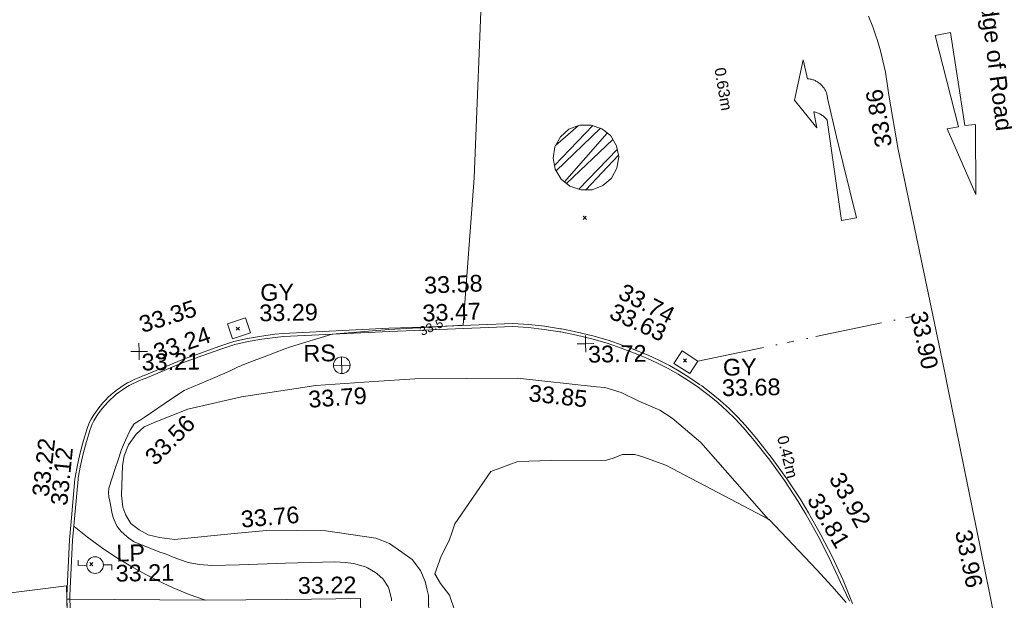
# Model space of a CAD drawing. Header units: millimetres. Extents: x -287732 to 520720, y -88450 to 287754.
# Tile 315 of 383: x 191416 to 213469, y 222426 to 235432. Entities that reach past the tile are written whole.
import ezdxf

# ---------------------------------------------------------------- set-up
doc = ezdxf.new("R2010")
doc.units = ezdxf.units.MM
for name, pattern in [('IMPORT-HIDDEN2 _3_', [4762.5, 3175, -1587.5]), ('IMPORT-UG_DRAINAGE_SURFACE_QLB4 _2_', [2700, 1500, -300.0000000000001, 0, -250, 150, -300.0000000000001, 0, -200]), ('IMPORT-UG_ELEC_LV_QLB2 _2_', [2700, 1500, -300.0000000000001, 0, -250, 150, -300.0000000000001, 0, -200]), ('IMPORT-UG_ELEC_STREET LIGHTING_QLB2 _2_', [2700, 1500, -300.0000000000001, 0, -250, 150, -300.0000000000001, 0, -200])]:
    doc.linetypes.add(name, pattern=pattern)
for name, color, linetype, lineweight, true_color in [('00_TOPO_FURN_LAMP_POST', 7, 'Continuous', 9, 0x666666), ('00_TOPO_FURN_SIGN', 7, 'Continuous', 9, 0x666666), ('00_TOPO_ROAD_MARKING_WHITE_DASH', 7, 'Continuous', 9, 0x999999), ('00_UAV_CONCRETE', 9, 'Continuous', 9, 0x808080), ('00_UAV_FENCE', 7, 'Continuous', 9, 0x264c2f), ('00_UAV_FURN_LAMP_POST', 7, 'Continuous', 9, 0xa50000), ('00_UAV_FURN_SIGN', 6, 'Continuous', 9, 0xff00ff), ('00_UAV_GATE', 7, 'Continuous', 9, 0xa50000), ('00_UAV_KERB_BOTTOM', 1, 'Continuous', 9, 0xff0000), ('00_UAV_KERB_TOP', 7, 'Continuous', 9, 0xa500a5), ('00_UAV_LEVEL_SPOT', 7, 'Continuous', 9, 0x666666), ('00_UAV_ROAD_MARKING_ARROWS', 7, 'Continuous', 9, 0x999999), ('00_UAV_ROAD_MARKING_WHITE_DASH', 7, 'Continuous', 9, 0x999999), ('00_UAV_SERV_GULLY', 7, 'Continuous', 9, 0x5252a5), ('00_UAV_SLOPE_TOP', 40, 'Continuous', 9, 0xffbf00), ('01_DTM_CONTOUR_MNR', 7, 'Continuous', 9, 0xa5a552), ('01_DTM_CONTOUR_MNR_LABELS', 7, 'Continuous', 9, 0xa5a552), ('12333-PUM-2D-U-0001-C01 - Rev2_REVIT IMPORT_dwg', 7, 'Continuous', 9, 0x767676), ('PUM-CHAMBER EXTENTS', 6, 'IMPORT-HIDDEN2 _3_', 9, 0xff00ff), ('PUM-ELECTRIC-LV-QLB2', 1, 'IMPORT-UG_ELEC_LV_QLB2 _2_', 9, 0xff0000), ('PUM-SURFACE-QLB4', 4, 'IMPORT-UG_DRAINAGE_SURFACE_QLB4 _2_', 9, 0x00ffff)]:
    doc.layers.add(name, color=color, linetype=linetype, lineweight=lineweight, true_color=true_color)
doc.layers.add('00_UAV_ROAD_EDGE', color=7, linetype='Continuous', lineweight=9)
doc.layers.add('GEN-TEXT', color=7, linetype='Continuous', lineweight=9)
doc.styles.add('Arial_1', font='arial.ttf', dxfattribs={"height": 250})
doc.styles.add('Swis721 Lt BT_1', font='swissl.ttf', dxfattribs={"height": 200})
doc.styles.add('Swis721 Lt BT_2', font='swissl.ttf', dxfattribs={"height": 375})

# ---------------------------------------------------------------- blocks, each defined once
blk = doc.blocks.new('12333-PUM-2D-U-0001-C01 - Rev2_REVIT IMPORT_dwg_MSL_Lamp_Post_SYM-2077240-Site Location Plan Proposed')
at = {"layer": '00_TOPO_FURN_LAMP_POST', "color": 254, "true_color": 0xcccccc, "flags": 128}
for points in [[(-500.1060478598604, 0), (-1000.212095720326, 0), (-1000.212095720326, 316.7338303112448)], [(500.1060478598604, 0), (1000.21209571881, 0), (1000.21209571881, -316.7338303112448)]]:
    blk.add_lwpolyline(points, dxfattribs=at)
at = {"layer": '00_TOPO_FURN_LAMP_POST', "color": 254, "true_color": 0xcccccc}
blk.add_circle((0, 0), 500.1060478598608, dxfattribs=at)
blk = doc.blocks.new('12333-PUM-2D-U-0001-C01 - Rev2_REVIT IMPORT_dwg_MSL_RoadSign_SYM-2077242-Site Location Plan Proposed')
at = {"layer": '00_TOPO_FURN_SIGN', "color": 254, "true_color": 0xcccccc}
for p, q in [((-500.2287617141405, 0), (499.7712382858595, 0)), ((-0.2287617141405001, -500.0000000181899), (-0.2287617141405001, 499.9999999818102))]:
    blk.add_line(p, q, dxfattribs=at)
blk.add_circle((-0.2287617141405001, 0), 500.0000000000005, dxfattribs=at)
blk = doc.blocks.new('12333-PUM-2D-U-0001-C01 - Rev2_REVIT IMPORT_dwg__U67-2077597-Site Location Plan Proposed')
at = {"layer": '00_UAV_GATE', "color": 9, "true_color": 0xe1aaaa, "flags": 128}
blk.add_lwpolyline([(2.622951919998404, -299.9885333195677), (-2.622951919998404, 299.9885333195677), (6062.055883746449, -247.0078374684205), (6056.809979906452, 352.9692291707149)], close=True, dxfattribs=at)
blk = doc.blocks.new('12333-PUM-2D-U-0001-C01 - Rev2_REVIT IMPORT_dwg_UAV-2077255-Site Location Plan Proposed')
at = {"layer": '00_UAV_LEVEL_SPOT', "color": 254, "true_color": 0xcccccc, "flags": 128}
for points in [[(0, -500.0000000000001), (0, 0), (-500.0000000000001, 0)], [(500.0000000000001, 0), (0, 0), (0, 500.0000000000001)]]:
    blk.add_lwpolyline(points, dxfattribs=at)
blk = doc.blocks.new('12333-PUM-2D-U-0001-C01 - Rev2_REVIT IMPORT_dwg_MGS62954_T2_Galway_ITM_3d_Rev1-2077680-Site Location Plan Proposed')
at = {"layer": '00_TOPO_ROAD_MARKING_WHITE_DASH', "color": 254, "true_color": 0xcccccc, "flags": 128}
blk.add_lwpolyline([(534118950.0000001, 725774260), (534119410.0000001, 725771680.0000002), (534119920.0000001, 725768920), (534120390.0000001, 725766410.0000001), (534120980.0000001, 725763270.0000001), (534121270, 725761650.0000001)], dxfattribs=at)
at = {"layer": '00_UAV_CONCRETE', "color": 254, "true_color": 0xcccccc, "flags": 128}
blk.add_lwpolyline([(534101386.3069488, 725774402.1570593), (534101024.6007718, 725774541.5006512), (534100669.0469767, 725774695.868698), (534100320.2693256, 725774864.9903852), (534100064.3835, 725775000.8500001), (534099728.9075328, 725775195.0248452), (534099401.8570336, 725775403.0776415), (534099083.8057601, 725775624.6433936), (534098775.3116824, 725775859.3334), (534098476.9160038, 725776106.7359344), (534098470.2547589, 725776112.5039918)], dxfattribs=at)
at = {"layer": '00_UAV_FENCE', "color": 254, "true_color": 0xcccccc, "flags": 128}
blk.add_lwpolyline([(534098284.7079318, 725774479.1861959), (534098354.2750002, 725774477.2055001), (534101378.2750001, 725774402.2055001), (534103211.7483005, 725774391.1477922), (534104860.275, 725774381.2055002), (534104864.2750002, 725771538.2055001), (534104852.6593416, 725771030.0665332), (534104801.275, 725768782.2055), (534104781.3527753, 725766030.7847303), (534104764.2750001, 725763672.2055), (534107404.5955451, 725763729.1606437), (534109168.2750002, 725763767.2055001), (534109242.7599599, 725760947.8252921)], dxfattribs=at)
at = {"layer": '00_UAV_KERB_BOTTOM', "color": 254, "true_color": 0xcccccc, "flags": 128}
blk.add_lwpolyline([(534098294.275, 725772556.2055), (534098284.275, 725774566.2055), (534098367.275, 725775808.2055001), (534098420.16758, 725776302.228834), (534098513.4510345, 725777173.5080067), (534098517.275, 725777203.2055), (534098574.1019508, 725777484.0571412), (534098639.5220001, 725777750.6370002), (534098719.1657713, 725778025.8892778), (534098810.2660506, 725778297.5649776), (534098856.5220001, 725778422.6370001), (534098900.3727769, 725778501.000953), (534098947.4666309, 725778577.4598873), (534098997.7209433, 725778651.8796682), (534099051.0475513, 725778724.1297385), (534099107.3529016, 725778794.0833464), (534099166.5382157, 725778861.6177696), (534099228.4996623, 725778926.61453), (534099293.1517991, 725778988.9811162), (534099360.3356075, 725779048.5641308), (534099429.955562, 725779105.281515), (534099501.8895254, 725779159.0337673), (534099576.0113013, 725779209.726588), (534099652.1908547, 725779257.2710449), (534099730.294541, 725779301.5837284), (534099810.1853397, 725779342.5868992), (534099891.7230952, 725779380.2086241), (534099974.7647624, 725779414.3829013), (534100059.1646582, 725779445.0497776), (534100100.5220002, 725779458.6370002), (534100866.8753051, 725779764.2384199), (534101027.5220001, 725779823.6370002), (534101186.0256132, 725779877.7275892), (534101808.3467823, 725780090.099522), (534102127.522, 725780188.6370002), (534102434.6571374, 725780249.8195454), (534102744.0849239, 725780298.0869383), (534103047.5220001, 725780332.6370001), (534103233.5220001, 725780347.6370001), (534105602.522, 725780423.6370001), (534106116.2048275, 725780434.7316617), (534108380.5220001, 725780483.6370002), (534108736.8252506, 725780452.5052204), (534109091.5122992, 725780406.4803168), (534109443.9609037, 725780345.643033), (534109469.5220001, 725780340.6370002), (534109818.8817942, 725780264.0280687), (534110164.7270911, 725780172.8566666), (534110506.4511611, 725780067.2827394), (534110843.4545038, 725779947.4914997), (534111031.2810306, 725779871.9844164), (534111156.522, 725779821.6370001), (534111399.953602, 725779716.5971183), (534111638.7730595, 725779601.455517), (534111872.5614019, 725779476.4141935), (534112100.9084851, 725779341.692513), (534112323.4137107, 725779197.5268227), (534112539.6867287, 725779044.1700385), (534112584.5220001, 725779010.6370001), (534112792.7398483, 725778846.5100697), (534112993.9021316, 725778673.807848), (534113187.655943, 725778492.8333133), (534113373.6613725, 725778303.9039567), (534113551.5921032, 725778107.351224), (534113721.1359845, 725777903.5199358), (534113794.522, 725777809.6370001), (534114135.5069804, 725777358.7336044), (534114457.3109845, 725776893.9467584), (534114657.3370021, 725776577.5066614), (534114759.3694588, 725776416.0918567), (534114928.522, 725776127.6370002), (534115198.0774202, 725775630.7220128), (534115446.5877543, 725775122.9550949), (534115673.6170313, 725774605.2270421), (534115878.7669641, 725774078.4461255)], dxfattribs=at)
at = {"layer": '00_UAV_KERB_TOP', "color": 254, "true_color": 0xcccccc, "flags": 128}
blk.add_lwpolyline([(534098364.2752663, 725772556.3261118), (534098354.2866248, 725774564.0430851), (534098437.0260138, 725775802.1433414), (534098505.3769229, 725776440.5494121), (534098582.9735081, 725777165.3112555), (534098586.3817104, 725777191.779869), (534098642.4269027, 725777468.7678816), (534098707.1627261, 725777732.559593), (534098785.9999707, 725778005.0244795), (534098876.2925406, 725778274.2914605), (534098920.2789099, 725778393.2267368), (534098960.7431498, 725778465.538746), (534099006.2990454, 725778539.500738), (534099054.9121878, 725778611.4901699), (534099106.4972925, 725778681.3807477), (534099160.9638622, 725778749.0498594), (534099218.2163435, 725778814.3787906), (534099278.1648741, 725778877.2640281), (534099340.6950691, 725778937.5827942), (534099405.6848356, 725778995.2199883), (534099473.0311902, 725779050.0851359), (534099542.6159843, 725779102.0819846), (534099614.3171433, 725779151.1193147), (534099688.0088781, 725779197.1110979), (534099763.5619087, 725779239.9766487), (534099840.8436896, 725779279.6407669), (534099919.7186421, 725779316.0338675), (534100000.0483926, 725779349.0921052), (534100082.047127, 725779378.8865145), (534100124.4334743, 725779392.8117987), (534100891.9816087, 725779698.8896849), (534101050.967679, 725779757.6742543), (534101422.5904841, 725779884.4934231), (534101829.9799577, 725780023.5182453), (534102144.729783, 725780120.6894926), (534102446.8946815, 725780180.8819466), (534102753.4429114, 725780228.7001599), (534103054.296878, 725780262.9561027), (534103237.4600119, 725780277.7273232), (534105604.4000741, 725780353.6612381), (534106365.2573087, 725780370.0944397), (534108378.2244803, 725780413.5710526), (534108729.271531, 725780382.89853), (534109081.0503797, 725780337.2510004), (534109431.2790712, 725780276.7969029), (534109455.2965893, 725780272.0931733), (534109802.4559248, 725780195.9667666), (534110145.4655186, 725780105.54291), (534110484.3876767, 725780000.8346192), (534110818.6669291, 725779882.0116849), (534111129.5964369, 725779757.0166662), (534111259.6577415, 725779700.8956696), (534111370.8742042, 725779652.9061564), (534111607.0520685, 725779539.0381417), (534111838.2544672, 725779415.3799062), (534112064.0757927, 725779282.1483881), (534112284.1198775, 725779139.5773214), (534112498.4725239, 725778987.5822514), (534112541.8857758, 725778955.1127651), (534112748.2547772, 725778792.443181), (534112947.1919953, 725778621.6512264), (534113138.8026866, 725778442.6784596), (534113322.7507014, 725778255.8388592), (534113498.7133321, 725778061.4602057), (534113666.6400554, 725777859.5731184), (534113739.0269468, 725777766.9683653), (534114078.7898557, 725777317.6809822), (534114398.9245052, 725776855.3052131), (534114699.5761157, 725776379.6759622), (534114765.1437246, 725776267.8638957), (534114867.5482803, 725776093.233995), (534115135.8482227, 725775598.6334323), (534115383.0694122, 725775093.5005499), (534115608.9209771, 725774578.4582058), (534115809.8464497, 725774128.9320284)], dxfattribs=at)
at = {"layer": '00_UAV_ROAD_MARKING_ARROWS', "color": 254, "true_color": 0xcccccc, "flags": 128}
for points in [[(534118291.7796367, 725786826.3943529), (534118576.7796367, 725784737.3943529), (534118818.7796368, 725784756.3943532), (534118796.7796368, 725783189.3943528), (534118179.7796367, 725784668.394353), (534118437.7796367, 725784714.394353), (534117946.7796367, 725786769.394353)], [(534115781.7796367, 725782658.3943532), (534115499.7796368, 725784914.3943529), (534115486.0109749, 725784931.6642933), (534115471.5312005, 725784948.3425133), (534115456.3657159, 725784964.3997531), (534115440.5411265, 725784979.8078438), (534115424.0851943, 725784994.5397538), (534115407.0267882, 725785008.5696386), (534115389.3958348, 725785021.8728848), (534115371.2232645, 725785034.4261543), (534115358.7796367, 725785042.3943529), (534115339.7745721, 725785053.6475483), (534115320.3149434, 725785064.0950229), (534115300.4348891, 725785073.7184489), (534115280.1692858, 725785082.500943), (534115259.5536861, 725785090.4270982), (534115238.6242569, 725785097.483009), (534115217.4177155, 725785103.656297), (534115206.7796367, 725785106.3943529), (534115263.7796367, 725784742.394353), (534114776.7796368, 725785375.3943529), (534114987.7796368, 725786272.394353), (534115073.7796367, 725785847.3943529), (534115093.5420932, 725785845.6631263), (534115113.2147185, 725785843.1058526), (534115132.7629997, 725785839.7270182), (534115152.1526429, 725785835.5325502), (534115171.3496321, 725785830.5298077), (534115190.3202891, 725785824.7275668), (534115209.0313331, 725785818.136007), (534115227.4499384, 725785810.7666917), (534115245.5437927, 725785802.6325498), (534115263.2811528, 725785793.7478504), (534115280.6309018, 725785784.1281811), (534115297.5626023, 725785773.790418), (534115314.04655, 725785762.7526964), (534115334.6421291, 725785747.4807823), (534115349.9918186, 725785734.9134095), (534115364.8017769, 725785721.714282), (534115379.0460222, 725785707.906556), (534115392.6995654, 725785693.5144545), (534115405.7384535, 725785678.5632263), (534115418.1398119, 725785663.079101), (534115429.8818842, 725785647.0892428), (534115440.9440709, 725785630.6217034), (534115451.3069654, 725785613.7053726), (534115460.9523873, 725785596.3699275), (534115469.8634154, 725785578.6457798), (534115478.0244169, 725785560.5640243), (534115485.4210744, 725785542.1563824), (534115492.0404117, 725785523.4551471), (534115497.8708163, 725785504.4931269), (534115502.9020596, 725785485.3035876), (534115507.1253152, 725785465.9201941), (534115510.533174, 725785446.3769517), (534115513.1196576, 725785426.7081455), (534115514.7796367, 725785408.394353), (534115699.7796367, 725784533.394353), (534116118.7796367, 725782714.3943529)]]:
    blk.add_lwpolyline(points, close=True, dxfattribs=at)
at = {"layer": '00_UAV_ROAD_MARKING_WHITE_DASH', "color": 254, "true_color": 0xcccccc, "flags": 128}
blk.add_lwpolyline([(534118950.0000001, 725774260), (534118082.7796369, 725778944.3943529), (534118038.7491646, 725779175.9376826), (534117104.7053337, 725784087.8000169), (534117077.7796369, 725784229.394353), (534116885.7796367, 725785448.3943529), (534116858.348281, 725785706.8696113), (534116820.1171669, 725785963.9694369), (534116771.1533646, 725786219.2427891), (534116711.5427734, 725786472.2418323), (534116641.3899707, 725786722.5227199), (534116637.7796367, 725786734.3943532), (534116556.7137284, 725786981.3564085), (534116465.3772312, 725787224.7071486)], dxfattribs=at)
at = {"layer": '00_UAV_SERV_GULLY', "color": 254, "true_color": 0xcccccc, "flags": 128}
for points in [[(534102504.522, 725780374.6370001), (534102097.5220001, 725780244.6370001), (534101988.6032218, 725780585.6365598), (534102395.6032216, 725780715.6365597)], [(534112321.5220001, 725779289.6370001), (534111972.5220001, 725779524.6370001), (534112159.0730715, 725779801.6851869), (534112508.0730713, 725779566.685187)]]:
    blk.add_lwpolyline(points, close=True, dxfattribs=at)
at = {"layer": '00_UAV_SLOPE_TOP', "color": 254, "true_color": 0xcccccc, "flags": 128}
blk.add_lwpolyline([(534114039.5220001, 725775986.6370001), (534112542.5220001, 725777740.6370002), (534111908.5220001, 725778296.6370002), (534111635.5220001, 725778482.6370002), (534111173.5220002, 725778693.6370002), (534110775.5220001, 725778896.6370001), (534110417.5220001, 725779008.637), (534110231.9556957, 725779031.6669347), (534108459.5220001, 725779251.6370001), (534106163.5220002, 725779283.6370001), (534105248.3125298, 725779235.3812506), (534103944.522, 725779166.6370003), (534102274.5220001, 725778944.637), (534101069.522, 725778691.6370001), (534100347.6013558, 725778415.4365916), (534100081.522, 725778313.6370002), (534099899.5220001, 725778146.6370001), (534099729.5220001, 725777913.6370001), (534099622.5220002, 725777672.637), (534099582.5220001, 725777454.637), (534099546.5220002, 725776788.6370001), (534099573.5220001, 725776518.6370001), (534099635.5220001, 725776340.6370002), (534099748.5220001, 725776154.6370003), (534099930.5220001, 725776002.6370003), (534100128.5220001, 725775890.6370001), (534100385.522, 725775823.6370002), (534100720.5220001, 725775778.6370001), (534101985.1521638, 725775879.0513523), (534102861.5220001, 725775948.6370002), (534104112.5220001, 725775907.6370002), (534105227.522, 725775725.6370002), (534105529.522, 725775599.6370001), (534105801.522, 725775403.6370001), (534106033.5220001, 725775233.6370002), (534106213.522, 725774985.6370001), (534106318.5220001, 725774737.6370002), (534106358.4947187, 725774539.6471281), (534106382.5220001, 725774420.6370001), (534106375.275, 725771375.2055)], dxfattribs=at)
at = {"layer": '01_DTM_CONTOUR_MNR', "color": 254, "true_color": 0xcccccc, "flags": 128}
for points in [[(534105557.3430844, 725774320.5579553), (534105551.8678439, 725774351.4154975), (534105508.5513362, 725774570.5766528), (534105497.5816995, 725774598.1699346), (534105484.0729818, 725774631.2413349), (534105393.8980393, 725774785.6000001), (534105369.5486249, 725774814.5861299), (534105241.2116168, 725774927.1790603), (534105204.4699361, 725774957.5064529), (534105031.4135662, 725775067.6110961), (534104984.6563863, 725775087.0305295), (534104718.8629097, 725775168.5871304), (534104538.4331118, 725775195.944814), (534104301.7805095, 725775209.5842266), (534103473.7340164, 725775203.8999451), (534103198.2697875, 725775202.659772), (534102163.4834973, 725775179.385997), (534101544.2769016, 725775182.3992466), (534101266.9166324, 725775206.4045076), (534101017.581706, 725775255.9974307), (534100826.1314099, 725775324.2592403), (534100643.9095993, 725775399.5479963), (534100509.6816642, 725775455.255881), (534100387.739834, 725775500.6483363), (534099817.0407962, 725775739.1089555), (534099734.4804469, 725775793.6182497), (534099652.414753, 725775862.6656617), (534099529.0364584, 725775973.2291667), (534099443.4466399, 725776085.7226827), (534099394.6167327, 725776186.0340285), (534099354.6696477, 725776295.4171326), (534099328.5175644, 725776401.3770493), (534099310.8187135, 725776503.8011695), (534099282.68797, 725776656.343985), (534099269.1369381, 725776756.9572868), (534099259.7368422, 725776848.8939741), (534099271.8712049, 725776950.134761), (534099421.5274727, 725777385.6923076), (534099490.9700788, 725777581.6233416), (534099570.8613836, 725777815.7778957), (534099662.4070351, 725778017.1595787), (534099772.9083666, 725778239.8406374), (534099859.4993896, 725778382.5330957), (534099979.1357144, 725778457.5607144), (534099994.3716549, 725778463.0378934), (534100064.7150998, 725778508.703704), (534100087.8887071, 725778522.9950901), (534100729.2873411, 725778941.0514331), (534100995.3373196, 725779108.9405961), (534101061.5638073, 725779141.3363087), (534101634.2841842, 725779367.2844008), (534102028.4902612, 725779532.7966316), (534102196.4711849, 725779607.4153988), (534102378.1322483, 725779684.9110439), (534102573.6015328, 725779755.9291189), (534102797.2114007, 725779832.2039088), (534103262.6111112, 725779999.6111113), (534103389.2160503, 725780043.3859779), (534104330.0000001, 725780310.0000001), (534105600, 725780392.669399), (534106131.0027248, 725780418.0899183), (534106551.7173886, 725780433.5703644), (534107270.0000001, 725780460.0000002), (534107574.1655496, 725783761.1925827), (534107841.5277041, 725788420)], [(534107077.9480504, 725773739.0750731), (534106856.7307692, 725774420.0000001), (534106661.0295189, 725774688.2798836), (534106538.9947299, 725774905.5283802), (534106685.5782897, 725775296.3409705), (534106872.8117914, 725775647.8941798), (534106939.1089329, 725775841.7836926), (534106999.997482, 725776015.6544604), (534107827.9210954, 725777178.5663735), (534108440.3014069, 725777391.7660477), (534109180.4675173, 725777396.7391305), (534110426.266538, 725777386.9666686), (534110571.8086361, 725777424.8154792), (534110783.2755738, 725777503.6966925), (534111062.9440686, 725777497.5741996), (534111237.6055632, 725777445.8773371), (534111751.6002443, 725777246.7830914), (534114040.0000001, 725775990.0000001), (534115093.9824808, 725774847.3958544), (534115422.1558135, 725774474.2901137), (534115732.4737249, 725774102.7061055)]]:
    blk.add_lwpolyline(points, dxfattribs=at)
at = {"xscale": 0.375, "yscale": 0.375, "zscale": 0.375}
for name, p in [('12333-PUM-2D-U-0001-C01 - Rev2_REVIT IMPORT_dwg_UAV-2077255-Site Location Plan Proposed', (534100000.0000001, 725780000)), ('12333-PUM-2D-U-0001-C01 - Rev2_REVIT IMPORT_dwg_UAV-2077255-Site Location Plan Proposed', (534110000.0000001, 725780000)), ('12333-PUM-2D-U-0001-C01 - Rev2_REVIT IMPORT_dwg_MSL_RoadSign_SYM-2077242-Site Location Plan Proposed', (534104532.5657856, 725779613.4015)), ('12333-PUM-2D-U-0001-C01 - Rev2_REVIT IMPORT_dwg_MSL_Lamp_Post_SYM-2077240-Site Location Plan Proposed', (534098930.2750001, 725775234.2055))]:
    blk.add_blockref(name, p, dxfattribs=at)
blk.add_blockref('12333-PUM-2D-U-0001-C01 - Rev2_REVIT IMPORT_dwg__U67-2077597-Site Location Plan Proposed', (534092225.275, 725774426.2055))
at = {"layer": '00_UAV_FENCE', "color": 251, "true_color": 0x666666, "insert": (534103464.7304378, 725774884.8606672), "char_height": 375, "width": 1495.902363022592, "attachment_point": 1, "rotation": 359.6544523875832, "line_spacing_factor": 1.005061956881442, "style": 'Swis721 Lt BT_2'}
blk.add_mtext('33.22', dxfattribs=at)
at = {"layer": '00_UAV_FURN_LAMP_POST', "color": 251, "true_color": 0x666666, "char_height": 375, "attachment_point": 1, "line_spacing_factor": 1.005061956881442, "style": 'Swis721 Lt BT_2'}
for s, insert, width in [('LP', (534099411.2235642, 725775679.9917061), 707.5855621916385), ('33.21', (534099388.6800527, 725775229.4296079), 1495.902363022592)]:
    blk.add_mtext(s, dxfattribs=dict(at, insert=insert, width=width))
at = {"layer": '00_UAV_FURN_SIGN', "color": 251, "true_color": 0x666666, "insert": (534103678.7892054, 725780080.9022373), "char_height": 375, "width": 783.5679044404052, "attachment_point": 1, "line_spacing_factor": 1.005061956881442, "style": 'Swis721 Lt BT_2'}
blk.add_mtext('RS', dxfattribs=at)
at = {"layer": '00_UAV_KERB_BOTTOM', "color": 251, "true_color": 0x666666, "char_height": 375, "width": 1495.902363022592, "attachment_point": 1, "line_spacing_factor": 1.005061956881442, "style": 'Swis721 Lt BT_2'}
for s, insert, rotation in [('33.47', (534106355.4529274, 725780935.2441103), 1.2372974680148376), ('33.63', (534110677.0796887, 725780912.3218671), 334.4465552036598), ('33.24', (534100281.3535156, 725780137.8691456), 18.21823958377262), ('33.12', (534097957.1952212, 725776607.8576274), 83.35480082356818), ('33.81', (534115211.2997684, 725776607.1312842), 299.8465178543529)]:
    blk.add_mtext(s, dxfattribs=dict(at, insert=insert, rotation=rotation))
at = {"layer": '00_UAV_KERB_TOP', "color": 251, "true_color": 0x666666, "char_height": 375, "width": 1495.902363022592, "attachment_point": 1, "line_spacing_factor": 1.005061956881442, "style": 'Swis721 Lt BT_2'}
for s, insert, rotation in [('33.58', (534106403.3844478, 725781558.3797164), 1.2372974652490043), ('33.74', (534110897.4222846, 725781351.4056685), 332.0007880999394), ('33.35', (534099973.5777984, 725780770.7355763), 16.472085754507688), ('33.22', (534097545.5652481, 725776818.0774751), 82.55623945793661), ('33.92', (534115717.3337196, 725777066.4260386), 298.30177335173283)]:
    blk.add_mtext(s, dxfattribs=dict(at, insert=insert, rotation=rotation))
at = {"layer": '00_UAV_LEVEL_SPOT', "char_height": 375, "width": 1495.902363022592, "attachment_point": 1, "line_spacing_factor": 1.005061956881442, "style": 'Swis721 Lt BT_2'}
for s, insert in [('33.21', (534100051.8765643, 725779949.1441548)), ('33.72', (534110051.8765643, 725779949.1441548))]:
    blk.add_mtext(s, dxfattribs=dict(at, insert=insert))
at = {"layer": '00_UAV_ROAD_EDGE', "color": 251, "true_color": 0x666666, "insert": (534119316.5520952, 725787809.3757646), "char_height": 375, "width": 3746.879252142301, "attachment_point": 1, "rotation": 276.10457629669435, "line_spacing_factor": 1.005061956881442, "style": 'Swis721 Lt BT_2'}
blk.add_mtext('Edge of Road', dxfattribs=at)
at = {"layer": '00_UAV_ROAD_MARKING_WHITE_DASH', "color": 251, "true_color": 0x666666, "char_height": 375, "width": 1495.902363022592, "attachment_point": 1, "line_spacing_factor": 1.005061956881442, "style": 'Swis721 Lt BT_2'}
for s, insert, rotation in [('33.86', (534116575.8390445, 725784255.2897563), 99.212613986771), ('33.90', (534117651.8847812, 725780627.437229), 280.7668607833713), ('33.96', (534118569.6938347, 725775713.2698834), 280.4884014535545)]:
    blk.add_mtext(s, dxfattribs=dict(at, insert=insert, rotation=rotation))
at = {"layer": '00_UAV_SERV_GULLY', "color": 251, "true_color": 0x666666, "char_height": 375, "attachment_point": 1, "line_spacing_factor": 1.005061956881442, "style": 'Swis721 Lt BT_2'}
for s, insert, width in [('GY', (534102736.6836081, 725781460.3878978), 821.5590755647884), ('33.29', (534102706.7025104, 725781003.5516956), 1495.902363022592), ('GY', (534113067.9922109, 725779604.1624852), 821.5590755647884), ('33.68', (534113038.0111132, 725779147.3262831), 1495.902363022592)]:
    blk.add_mtext(s, dxfattribs=dict(at, insert=insert, width=width))
at = {"layer": '00_UAV_SLOPE_TOP', "color": 251, "true_color": 0x666666, "char_height": 375, "width": 1495.902363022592, "attachment_point": 1, "line_spacing_factor": 1.005061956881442, "style": 'Swis721 Lt BT_2'}
for s, insert, rotation in [('33.79', (534103760.9572724, 725779047.9123921), 3.018208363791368), ('33.85', (534108736.532849, 725779107.5281866), 352.9254105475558), ('33.56', (534100053.7924427, 725777688.9680372), 43.90669199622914), ('33.76', (534102202.0610964, 725776389.6420684), 3.7686549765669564)]:
    blk.add_mtext(s, dxfattribs=dict(at, insert=insert, rotation=rotation))
at = {"layer": '01_DTM_CONTOUR_MNR_LABELS', "color": 251, "true_color": 0x666666, "insert": (534106513.8259848, 725780525.5663353), "char_height": 200, "width": 620.5117196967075, "attachment_point": 2, "rotation": 22.38583804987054, "line_spacing_factor": 1.005061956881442, "style": 'Swis721 Lt BT_1'}
blk.add_mtext('33.5', dxfattribs=at)
blk = doc.blocks.new('12333-PUM-2D-U-0001-C01 - Rev2_REVIT IMPORT_dwg-1620468-Site Location Plan Proposed')
at = {"layer": 'PUM-CHAMBER EXTENTS', "true_color": 0xffaaff}
h = blk.add_hatch(dxfattribs=at)
h.set_pattern_fill('FP_3', color=211, style=0, pattern_type=2)
h.set_pattern_definition([(45, (-533641079.65, -725615854.3560001), (-265.1650429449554, 265.1650429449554), []), (45, (-533640902.873, -725615854.3560001), (-265.1650429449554, 265.1650429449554), [])])
h.paths.add_polyline_path([(468873.7439018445, 167591.7972878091), (469129.406868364, 167591.7972878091), (469369.6514713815, 167679.2391722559), (469565.5006661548, 167843.5761593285), (469693.3321494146, 168064.9867831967), (469737.7275576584, 168316.765654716), (469693.3321494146, 168568.5445262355), (469565.5006661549, 168789.9551501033), (469369.6514713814, 168954.2921371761), (469129.4068683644, 169041.7340216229), (468873.7439018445, 169041.734021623), (468633.4992988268, 168954.2921371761), (468437.6501040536, 168789.9551501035), (468309.8186207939, 168568.5445262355), (468265.4232125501, 168316.7656547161), (468309.8186207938, 168064.9867831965), (468437.6501040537, 167843.5761593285), (468633.4992988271, 167679.239172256)])
at = {"layer": 'GEN-TEXT', "color": 253, "true_color": 0xaaaaaa}
for p, q in [((468916.9948138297, 166929.2884822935), (468987.7054919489, 166999.9991604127)), ((468987.7054919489, 166929.2884822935), (468916.9948138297, 166999.9991604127)), ((461104.9948137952, 164583.2884822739), (461175.7054919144, 164653.9991603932)), ((461175.7054919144, 164583.2884822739), (461104.9948137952, 164653.9991603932)), ((471106.9948137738, 163696.288482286), (471177.7054918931, 163766.9991604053)), ((471177.7054918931, 163696.288482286), (471106.9948137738, 163766.9991604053)), ((457730.9948138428, 159366.2884823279), (457801.7054919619, 159436.9991604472)), ((457801.7054919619, 159366.2884823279), (457730.9948138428, 159436.9991604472))]:
    blk.add_line(p, q, dxfattribs=at)
at = {"layer": 'PUM-CHAMBER EXTENTS', "color": 211, "linetype": 'Continuous', "true_color": 0xffaaff, "flags": 128}
blk.add_lwpolyline([(469737.7275576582, 168316.7656547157), (469693.3321494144, 168568.5445262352), (469565.5006661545, 168789.9551501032), (469449.4070041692, 168887.3692989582), (469369.6514713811, 168954.2921371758), (469129.4068683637, 169041.7340216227), (468873.7439018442, 169041.7340216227), (468633.4992988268, 168954.2921371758), (468437.6501040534, 168789.9551501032), (468309.8186207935, 168568.5445262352), (468265.4232125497, 168316.7656547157), (468295.1166302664, 168148.3659148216), (468309.8186207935, 168064.9867831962), (468437.6501040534, 167843.5761593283), (468633.4992988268, 167679.2391722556), (468873.7439018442, 167591.7972878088), (469129.4068683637, 167591.7972878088), (469369.6514713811, 167679.2391722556), (469506.2769606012, 167793.8815698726), (469565.5006661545, 167843.5761593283), (469693.3321494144, 168064.9867831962)], close=True, dxfattribs=at)
at = {"layer": 'PUM-SURFACE-QLB4', "color": 131, "true_color": 0xaaffff}
blk.add_line((471428.4232241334, 163712.3290081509), (476681.8211707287, 164711.1969924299), dxfattribs=at)
blk.add_blockref('12333-PUM-2D-U-0001-C01 - Rev2_REVIT IMPORT_dwg_MGS62954_T2_Galway_ITM_3d_Rev1-2077680-Site Location Plan Proposed', (-533641079.6498471, -725615854.3561786))
at = {"layer": 'PUM-ELECTRIC-LV-QLB2', "char_height": 250, "width": 1160.025439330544, "attachment_point": 2, "line_spacing_factor": 0.9417779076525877, "style": 'Arial_1'}
for s, insert, rotation in [('0.63m', (472232.3808412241, 169814.1267672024), 278.46695544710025), ('0.42m', (473524.0776860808, 161560.392072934), 282.9864842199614)]:
    blk.add_mtext(s, dxfattribs=dict(at, insert=insert, rotation=rotation))

msp = doc.modelspace()

# ---------------------------------------------------------------- block references
at = {"layer": '12333-PUM-2D-U-0001-C01 - Rev2_REVIT IMPORT_dwg', "color": 254, "linetype": 'IMPORT-UG_ELEC_STREET LIGHTING_QLB2 _2_', "true_color": 0xffd4d4, "rotation": 0.9999999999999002}
msp.add_blockref('12333-PUM-2D-U-0001-C01 - Rev2_REVIT IMPORT_dwg-1620468-Site Location Plan Proposed', (-261895.0770586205, 55869.5817132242), dxfattribs=at)

doc.saveas('drawing.dxf')
